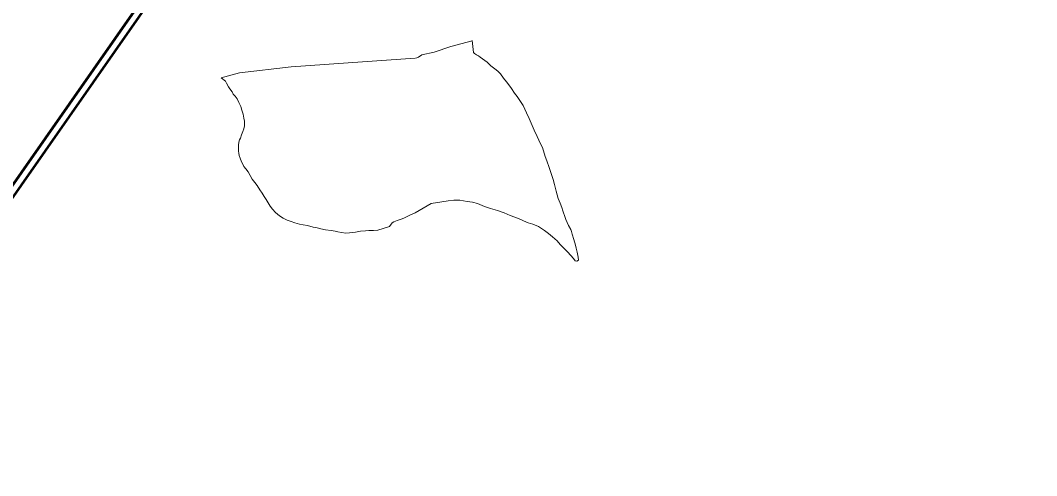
# Model space of a CAD drawing. Extents: x -1643653 to 4543381, y 1624270 to 13878484.
# Drawn here: x 677599 to 679701, y 8956380 to 8957323 of the extents above; entities that cross this region are included whole.
import ezdxf

# ---------------------------------------------------------------- set-up
doc = ezdxf.new("R2010")
doc.units = 0
doc.header["$LTSCALE"] = 200
for name, color, linetype, lineweight in [('1', 7, 'Continuous', 13), ('24', 7, 'Continuous', 25), ('27', 7, 'Continuous', 53), ('28', 7, 'Continuous', 53), ('29', 7, 'Continuous', 13), ('53', 7, 'Continuous', 106)]:
    doc.layers.add(name, color=color, linetype=linetype, lineweight=lineweight)

msp = doc.modelspace()

# ---------------------------------------------------------------- linework, layer by layer
at = {"layer": '1', "lineweight": 25}
msp.add_spline([(814781, 9009175.5), (814787.2, 9009173.4), (814796.9, 9009173.4), (814799.4, 9009172.4), (814805.1, 9009174.5), (814805.6, 9009176.5), (814811.7, 9009179.5), (814811.7, 9009179.5), (814801.5, 9009181), (814790.7, 9009181.5), (814784.1, 9009183.1), (814777.4, 9009185.1), (814778.4, 9009175.5)], degree=3, dxfattribs=at)
at = {"layer": '24'}
msp.add_spline([(665209.5, 8949437.1), (665261.8, 8949907.3), (665888.8, 8950560.5), (666750.9, 8951187.5), (667665.3, 8951814.5), (668344.5, 8952363.1), (668788.7, 8952911.7), (669180.6, 8953564.9), (669154.4, 8954270.2), (669755.3, 8954662.1), (670486.8, 8955027.9), (671218.3, 8955785.5), (671166.1, 8956360.3), (671531.8, 8956726), (671479.6, 8956987.3), (670957.1, 8957405.3), (670695.8, 8957849.4), (671139.9, 8958502.5), (671845.3, 8959207.9), (672394, 8958789.9), (673047.1, 8959234), (673465.1, 8959834.9), (673177.7, 8960461.9), (673987.6, 8960749.3), (675163.2, 8960879.9), (676103.7, 8960906.1), (677253.2, 8961428.6), (677697.4, 8961559.2), (678115.4, 8962133.9), (678611.8, 8962369.1), (678820.8, 8962919.9), (679291, 8963704.1), (679918, 8964226.8), (679944.1, 8964697.3), (679709, 8965272.3), (679291, 8966004.2), (678115.4, 8966945.2)], degree=3, dxfattribs=at)
at = {"layer": '27'}
for points in [[(678291, 8957999), (678286.7, 8957989.8), (673931.9, 8951754.5)], [(675717.3, 8947553.5), (675240.6, 8948634.2), (673931.9, 8951754.5), (678286.7, 8957989.8), (678291, 8957999)]]:
    msp.add_lwpolyline(points, dxfattribs=at)
at = {"layer": '28'}
for points in [[(670690.4, 8945040.8), (670594.5, 8945054.4), (670444.9, 8945082.7), (669863.8, 8945209.3), (669668.8, 8945241.9), (669670.4, 8945251.4), (670109.7, 8950305.8), (673931.9, 8951754.5), (678286.7, 8957989.8), (678291, 8957999)], [(669670.4, 8945251.4), (670109.7, 8950305.8), (673931.9, 8951754.5), (678286.7, 8957989.8), (678291, 8957999)], [(670690.4, 8945014.6), (670594.5, 8945028.2), (670444.9, 8945056.6), (669863.8, 8945183.2), (669668.8, 8945215.8), (669670.4, 8945225.3), (670109.7, 8950279.6), (673931.9, 8951728.3), (678286.7, 8957963.6), (678291, 8957972.9)]]:
    msp.add_lwpolyline(points, dxfattribs=at)
at = {"layer": '29'}
for p, q in [((678014.8, 8957203.8), (678014.8, 8957203.7)), ((678415.6, 8956924.5), (678432.6, 8956933.8))]:
    msp.add_line(p, q, dxfattribs=at)
at = {"layer": '29', "lineweight": 53}
msp.add_lwpolyline([(678286.7, 8957989.8), (673931.9, 8951754.5), (675240.6, 8948634.2)], dxfattribs=at)
at = {"layer": '29'}
for points in [[(678417.2, 8957244.8), (678422.3, 8957246.8), (678429.7, 8957251.6), (678454.7, 8957256.8), (678489.7, 8957268.4), (678533.7, 8957280.7)], [(678533.6, 8957280.8), (678536.6, 8957256.5), (678537.4, 8957255.3), (678538.7, 8957254.5), (678542.3, 8957251.3), (678546.8, 8957249), (678550.2, 8957246.6), (678555.1, 8957243), (678559.9, 8957239.6), (678564.5, 8957236), (678572.3, 8957228.7), (678580.4, 8957222.7), (678586.4, 8957217.9), (678592.1, 8957212.3), (678598.5, 8957203.4), (678604.6, 8957195.3), (678609.7, 8957189.2), (678614.8, 8957181.4), (678621.2, 8957172.1), (678626.9, 8957165.2), (678633.5, 8957154.9), (678639.2, 8957146.5), (678645.9, 8957131.7), (678651.2, 8957119.9), (678657.6, 8957105.3), (678662.1, 8957095.4), (678668.2, 8957082.4), (678674.9, 8957067.5), (678678.8, 8957059.8), (678684.8, 8957040.9), (678688.1, 8957032.3), (678693, 8957018.3), (678697.7, 8957003.6), (678701.1, 8956993.2), (678703.8, 8956982.8), (678707.3, 8956969.2), (678711.7, 8956954.2), (678715.4, 8956944.6), (678719, 8956935.5), (678721.1, 8956928.4), (678725.9, 8956915), (678727.6, 8956910.7), (678732.8, 8956898.2), (678737.8, 8956889.9), (678738.7, 8956886.1), (678740.3, 8956880.1), (678743.6, 8956869), (678747, 8956857.2), (678748.8, 8956851.2), (678750.7, 8956842.8), (678752.6, 8956832.5), (678753.2, 8956826.3), (678750, 8956824.1)], [(678533.6, 8957280.8), (678536.6, 8957256.5), (678537.4, 8957255.3), (678538.7, 8957254.5), (678542.3, 8957251.3), (678546.8, 8957249), (678550.2, 8957246.6), (678555.1, 8957243), (678559.9, 8957239.6), (678564.5, 8957236), (678572.3, 8957228.7), (678580.4, 8957222.7), (678586.4, 8957217.9), (678592.1, 8957212.3), (678598.5, 8957203.4), (678604.6, 8957195.3), (678609.7, 8957189.2), (678614.8, 8957181.4), (678621.2, 8957172.1), (678626.9, 8957165.2), (678633.5, 8957154.9), (678639.2, 8957146.5), (678645.9, 8957131.7), (678651.2, 8957119.9), (678657.6, 8957105.3), (678662.1, 8957095.4), (678668.2, 8957082.4), (678674.9, 8957067.5), (678678.8, 8957059.8), (678684.8, 8957040.9), (678688.1, 8957032.3), (678693, 8957018.3), (678697.7, 8957003.6), (678701.1, 8956993.2), (678703.8, 8956982.8), (678707.3, 8956969.2), (678711.7, 8956954.2), (678715.4, 8956944.6), (678719, 8956935.5), (678721.1, 8956928.4), (678725.9, 8956915), (678727.6, 8956910.7), (678732.8, 8956898.2), (678737.8, 8956889.9), (678738.7, 8956886.1), (678740.3, 8956880.1), (678743.6, 8956869), (678747, 8956857.2), (678748.8, 8956851.2), (678750.7, 8956842.8), (678752.6, 8956832.5), (678753.2, 8956826.3), (678750, 8956824.1)], [(678014.8, 8957203.7), (678052.5, 8957214), (678159.3, 8957226.6), (678307, 8957236.7), (678415.6, 8957244.7)], [(678014.8, 8957203.8), (678023.5, 8957196.7), (678025.4, 8957193.1), (678029.4, 8957185.2), (678032.4, 8957181.2), (678037, 8957175.1), (678039.7, 8957170.3), (678043.7, 8957166.1), (678047.9, 8957160.4), (678051, 8957152.9), (678055.2, 8957144.8), (678057.3, 8957137), (678060.2, 8957128.8), (678061.3, 8957120.5), (678062.8, 8957114.2), (678062.8, 8957104.8), (678061.2, 8957098.2), (678059.6, 8957092.8), (678056.8, 8957085.8), (678054.3, 8957079), (678052.8, 8957075.7), (678051.3, 8957070.7), (678050.6, 8957064.4), (678050.3, 8957057.3), (678050.5, 8957052.2), (678051, 8957047.7), (678052.1, 8957042.9), (678053.7, 8957037.3), (678056.9, 8957030.2), (678059.5, 8957024.9), (678061.7, 8957020.5), (678065.8, 8957015.3), (678070.4, 8957009.1), (678074.5, 8957001.6), (678078.6, 8956994.1), (678084.3, 8956987.5), (678088.9, 8956981.3), (678094.8, 8956972.1), (678099.5, 8956965.1), (678103.6, 8956958.2), (678107.7, 8956951.8), (678111.7, 8956945.4), (678116.1, 8956938.2), (678120.6, 8956931.8), (678127, 8956924.9), (678135.2, 8956918.3), (678143.1, 8956913.4), (678150.8, 8956909.4), (678159.5, 8956906.4), (678166.7, 8956903.8), (678176.3, 8956901.2), (678183.8, 8956899.6), (678193.3, 8956897.9), (678205, 8956895), (678212.9, 8956893.5), (678220.9, 8956891.1), (678230.4, 8956889.5), (678242, 8956887.6), (678250, 8956886.2), (678256.1, 8956885), (678263.5, 8956883.8), (678272.7, 8956882.6), (678280.2, 8956882.7), (678286.9, 8956883.9), (678292.6, 8956884.5), (678303, 8956886.5), (678312.7, 8956887), (678320.2, 8956887.8), (678329.7, 8956888), (678338.8, 8956888.3), (678362.8, 8956895.8)], [(678362.8, 8956895.8), (678338.8, 8956888.3), (678329.7, 8956888), (678320.2, 8956887.8), (678312.7, 8956887), (678303, 8956886.5), (678292.6, 8956884.5), (678286.9, 8956883.9), (678280.2, 8956882.7), (678272.7, 8956882.6), (678263.5, 8956883.8), (678256.1, 8956885), (678250, 8956886.2), (678242, 8956887.6), (678230.4, 8956889.5), (678220.9, 8956891.1), (678212.9, 8956893.5), (678205, 8956895), (678193.3, 8956897.9), (678183.8, 8956899.6), (678176.3, 8956901.2), (678166.7, 8956903.8), (678159.5, 8956906.4), (678150.8, 8956909.4), (678143.1, 8956913.4), (678135.2, 8956918.3), (678127, 8956924.9), (678120.6, 8956931.8), (678116.1, 8956938.2), (678111.7, 8956945.4), (678107.7, 8956951.8), (678103.6, 8956958.2), (678099.5, 8956965.1), (678094.8, 8956972.1), (678088.9, 8956981.3), (678084.3, 8956987.5), (678078.6, 8956994.1), (678074.5, 8957001.6), (678070.4, 8957009.1), (678065.8, 8957015.3), (678061.7, 8957020.5), (678059.5, 8957024.9), (678056.9, 8957030.2), (678053.7, 8957037.3), (678052.1, 8957042.9), (678051, 8957047.7), (678050.5, 8957052.2), (678050.3, 8957057.3), (678050.6, 8957064.4), (678051.3, 8957070.7), (678052.8, 8957075.7), (678054.3, 8957079), (678056.8, 8957085.8), (678059.6, 8957092.8), (678061.2, 8957098.2), (678062.8, 8957104.8), (678062.8, 8957114.2), (678061.3, 8957120.5), (678060.2, 8957128.8), (678057.3, 8957137), (678055.2, 8957144.8), (678051, 8957152.9), (678047.9, 8957160.4), (678043.7, 8957166.1), (678039.7, 8957170.3), (678037, 8957175.1), (678032.4, 8957181.2), (678029.4, 8957185.2), (678025.4, 8957193.1), (678023.5, 8957196.7), (678014.8, 8957203.8)], [(678750, 8956824.1), (678746.8, 8956825.4), (678743, 8956830), (678737.8, 8956836.4), (678730.7, 8956843.7), (678723.7, 8956850.4), (678715.5, 8956859.1), (678709.1, 8956866.3), (678699.4, 8956874.9), (678691.3, 8956881.3), (678683, 8956888), (678671, 8956896.4), (678659.3, 8956901), (678649.5, 8956903.8), (678639.8, 8956907.6), (678629.1, 8956912.8), (678612.1, 8956919), (678600.1, 8956924.2), (678586.1, 8956928.9), (678571.6, 8956933.1), (678558.9, 8956937.8), (678544.4, 8956943.5), (678534.4, 8956946.2), (678523.3, 8956948.1), (678508.3, 8956950.8), (678495.4, 8956950.6), (678484.2, 8956949.4), (678471.1, 8956946.9), (678449.1, 8956943.9), (678432.6, 8956933.8)], [(678750, 8956824.1), (678746.8, 8956825.4), (678743, 8956830), (678737.8, 8956836.4), (678730.7, 8956843.7), (678723.7, 8956850.4), (678715.5, 8956859.1), (678709.1, 8956866.3), (678699.4, 8956874.9), (678691.3, 8956881.3), (678683, 8956888), (678671, 8956896.4), (678659.3, 8956901), (678649.5, 8956903.8), (678639.8, 8956907.6), (678629.1, 8956912.8), (678612.1, 8956919), (678600.1, 8956924.2), (678586.1, 8956928.9), (678571.6, 8956933.1), (678558.9, 8956937.8), (678544.4, 8956943.5), (678534.4, 8956946.2), (678523.3, 8956948.1), (678508.3, 8956950.8), (678495.4, 8956950.6), (678484.2, 8956949.4), (678471.1, 8956946.9), (678449.1, 8956943.9), (678432.6, 8956933.8)], [(678362.8, 8956895.8), (678368.5, 8956903.7), (678371.5, 8956905.5), (678378.8, 8956908.3), (678386.6, 8956911), (678392.5, 8956913.7), (678406, 8956920.1), (678415.6, 8956924.5)], [(678415.6, 8956924.5), (678406, 8956920.1), (678392.5, 8956913.7), (678386.6, 8956911), (678378.8, 8956908.3), (678371.5, 8956905.5), (678368.5, 8956903.7), (678362.8, 8956895.8)]]:
    msp.add_lwpolyline(points, dxfattribs=at)
at = {"layer": '53'}
msp.add_spline([(671243.6, 8955851), (671166.1, 8956360.3), (671531.8, 8956726), (671479.6, 8956987.3), (670957.1, 8957405.3), (670695.8, 8957849.4), (671139.9, 8958502.5), (671845.3, 8959207.9), (672394, 8958789.9), (673047.1, 8959234), (673465.1, 8959834.9), (673177.7, 8960461.9), (673987.6, 8960749.3), (675163.2, 8960879.9), (676103.7, 8960906.1), (677253.2, 8961428.6), (677697.4, 8961559.2), (678115.4, 8962133.9), (678611.8, 8962369.1), (678820.8, 8962919.9), (679291, 8963704.1), (679918, 8964226.8), (679978.5, 8964524.9)], degree=3, dxfattribs=at)

doc.saveas('drawing.dxf')
